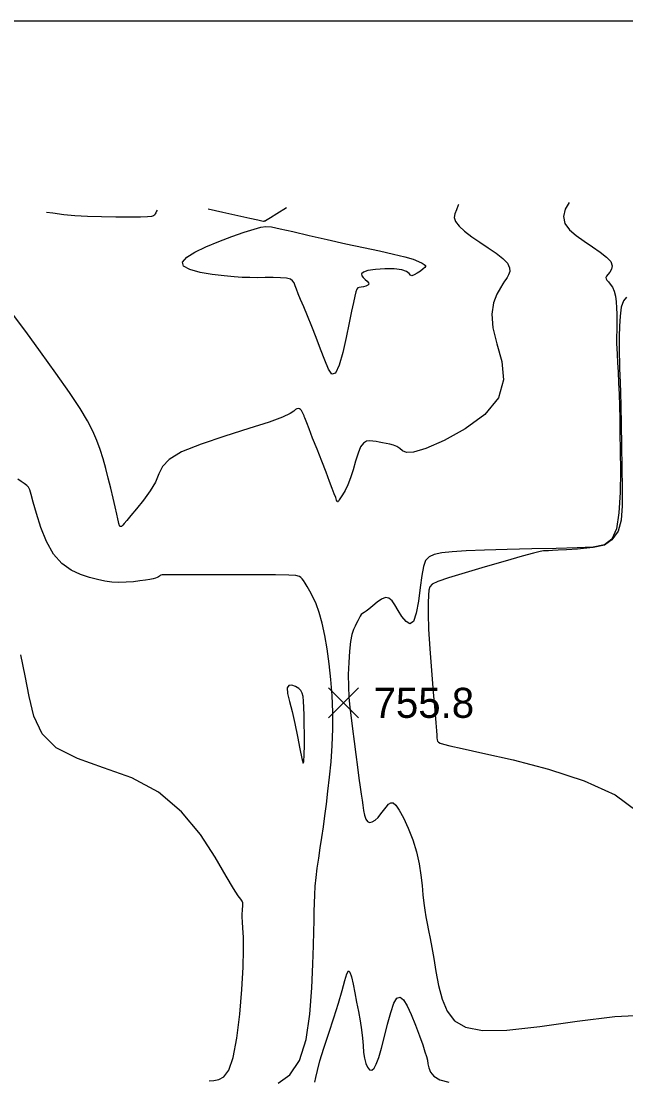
# Model space of a CAD drawing. Extents: x 2566142 to 2571431, y 418755 to 421584.
# Drawn here: x 2567467 to 2567768, y 421033 to 421562 of the extents above; entities that cross this region are included whole.
import ezdxf

# ---------------------------------------------------------------- set-up
doc = ezdxf.new("R2010")
doc.units = 0
for name, color, linetype in [('Contour_ADS_Minor', 7, 'Continuous'), ('Contour_ADS_Spot_Elevation', 7, 'Continuous'), ('Contour_ADS_State_Plane_Border', 7, 'Continuous')]:
    doc.layers.add(name, color=color, linetype=linetype)

# ---------------------------------------------------------------- blocks, each defined once
blk = doc.blocks.new('S750')
at = {"layer": 'Contour_ADS_Spot_Elevation'}
for p, q in [((-0.5, 0.498), (0.5, -0.498)), ((-0.498, -0.5), (0.498, 0.5))]:
    blk.add_line(p, q, dxfattribs=at)

msp = doc.modelspace()

# ---------------------------------------------------------------- linework, layer by layer
at = {"layer": 'Contour_ADS_Minor'}
for points in [[(2567684.84, 421470.12), (2567684.75, 421469.76), (2567683.81, 421467.47), (2567683.01, 421465.5), (2567682.72, 421463.62), (2567683.34, 421461.61), (2567685.11, 421459.31), (2567687.9, 421456.75), (2567691.42, 421454.03), (2567695.42, 421451.24), (2567699.59, 421448.47), (2567703.57, 421445.77), (2567706.93, 421443.2), (2567709.29, 421440.78), (2567710.36, 421438.56), (2567710.42, 421436.61), (2567709.87, 421434.96), (2567709.12, 421433.68), (2567708.47, 421432.74), (2567707.82, 421431.83), (2567706.97, 421430.55), (2567705.73, 421428.5), (2567704.02, 421425.35), (2567702.38, 421421.01), (2567701.46, 421415.44), (2567701.93, 421408.61), (2567704.04, 421400.58), (2567706.41, 421391.75), (2567707.26, 421382.6), (2567704.82, 421373.63), (2567697.95, 421365.3), (2567688.17, 421358.03), (2567677.63, 421352.24), (2567668.49, 421348.32), (2567662.39, 421346.51), (2567658.87, 421346.33), (2567656.95, 421347.13), (2567655.64, 421348.27), (2567654.15, 421349.2), (2567652.41, 421349.88), (2567650.55, 421350.38), (2567648.71, 421350.78), (2567646.96, 421351.13), (2567645.31, 421351.45), (2567643.71, 421351.73), (2567642.13, 421351.98), (2567640.53, 421352.13), (2567638.95, 421351.92), (2567637.42, 421351.01), (2567636, 421349.08), (2567634.72, 421345.93), (2567633.5, 421341.96), (2567632.3, 421337.67), (2567631.02, 421333.59), (2567629.63, 421330.13), (2567628.23, 421327.35), (2567626.95, 421325.2), (2567625.93, 421323.65), (2567625.26, 421322.62), (2567624.88, 421322.02), (2567624.69, 421321.73), (2567624.59, 421321.63), (2567624.49, 421321.66), (2567624.33, 421321.92), (2567624.04, 421322.56), (2567623.57, 421323.75), (2567622.86, 421325.62), (2567621.86, 421328.29), (2567620.5, 421331.86), (2567618.74, 421336.43), (2567616.58, 421341.97), (2567614.26, 421347.91), (2567612.05, 421353.52), (2567610.25, 421358.1), (2567609.08, 421361.11), (2567608.43, 421362.81), (2567608.13, 421363.62), (2567608, 421363.97), (2567607.91, 421364.24), (2567607.79, 421364.53), (2567607.65, 421364.88), (2567607.46, 421365.34), (2567607.21, 421365.92), (2567606.89, 421366.56), (2567606.5, 421367.19), (2567606.03, 421367.73), (2567605.47, 421368.1), (2567604.84, 421368.26), (2567604.17, 421368.16), (2567603.48, 421367.75), (2567602.63, 421366.99), (2567600.81, 421365.77), (2567597.04, 421363.98), (2567590.34, 421361.49), (2567580.24, 421358.26), (2567568.25, 421354.5), (2567556.38, 421350.51), (2567546.65, 421346.56), (2567540.52, 421342.86), (2567537.19, 421339.27), (2567535.32, 421335.56)], [(2567599.07, 421468.48), (2567594.27, 421465.46), (2567591.06, 421463.48), (2567589.31, 421462.41), (2567588.55, 421461.95), (2567588.3, 421461.82), (2567588.17, 421461.77), (2567588.06, 421461.74), (2567587.95, 421461.73), (2567587.84, 421461.7), (2567587.61, 421461.69), (2567586.75, 421461.82), (2567584.67, 421462.23), (2567580.76, 421463.09), (2567574.72, 421464.47), (2567567.33, 421466.13), (2567559.85, 421467.73)], [(2567740.11, 421471.18), (2567738.13, 421467.82), (2567737.16, 421464.12), (2567737.95, 421460.7), (2567740.24, 421457.54), (2567743.6, 421454.59), (2567747.56, 421451.76), (2567751.69, 421449.01), (2567755.56, 421446.36), (2567758.75, 421443.87), (2567760.84, 421441.59), (2567761.57, 421439.56), (2567761.25, 421437.81), (2567760.37, 421436.34), (2567759.39, 421435.19), (2567758.71, 421434.33), (2567758.4, 421433.66), (2567758.47, 421433.05), (2567758.89, 421432.37), (2567759.65, 421431.49), (2567760.6, 421430.33), (2567761.6, 421428.8), (2567762.48, 421426.83), (2567763.12, 421424.37), (2567763.53, 421421.54), (2567763.76, 421418.49), (2567763.86, 421415.38), (2567763.88, 421412.35), (2567763.84, 421409.49), (2567763.78, 421406.87), (2567763.73, 421404.56), (2567763.72, 421402.58), (2567763.74, 421400.62), (2567763.83, 421398.31), (2567763.99, 421395.28), (2567764.21, 421391.27), (2567764.48, 421386.44), (2567764.75, 421381.04), (2567764.99, 421375.34), (2567765.17, 421369.48), (2567765.3, 421363.15), (2567765.41, 421355.87), (2567765.52, 421347.22), (2567765.61, 421337.02), (2567765.48, 421326.26), (2567764.89, 421316.2), (2567763.6, 421308.12), (2567761.34, 421302.93), (2567757.65, 421300.17), (2567752.06, 421299.02), (2567744.09, 421298.66), (2567733.53, 421298.41), (2567721.43, 421298.15), (2567709.09, 421297.85), (2567697.83, 421297.54), (2567688.71, 421297.19), (2567681.68, 421296.75), (2567676.45, 421296.15), (2567672.69, 421295.34), (2567670.12, 421294.19), (2567668.43, 421292.34), (2567667.33, 421289.39), (2567666.52, 421284.92), (2567665.74, 421278.81), (2567664.86, 421272.06), (2567663.78, 421265.99), (2567662.38, 421261.88), (2567660.63, 421260.67), (2567658.65, 421261.81), (2567656.63, 421264.36), (2567654.75, 421267.4), (2567653.13, 421270.13), (2567651.66, 421272.23), (2567650.16, 421273.52), (2567648.44, 421273.81), (2567646.39, 421273.01), (2567644.18, 421271.49), (2567642.02, 421269.7), (2567640.15, 421268.11), (2567638.74, 421267.05), (2567637.71, 421266.41), (2567636.95, 421265.93), (2567636.34, 421265.38), (2567635.77, 421264.56), (2567635.2, 421263.5), (2567634.6, 421262.28), (2567633.94, 421260.98), (2567633.2, 421259.6), (2567632.42, 421257.87), (2567631.67, 421255.42), (2567630.99, 421251.91), (2567630.44, 421247.12), (2567630.05, 421241.43), (2567629.85, 421235.37), (2567629.87, 421229.46), (2567630.13, 421224.07), (2567630.61, 421218.98), (2567631.24, 421213.83), (2567631.98, 421208.25), (2567632.8, 421202.01), (2567633.63, 421195.49)], [(2567534.5, 421467.25), (2567534.17, 421466.75), (2567533.81, 421466.05), (2567533.47, 421465.39), (2567533.14, 421464.82), (2567532.69, 421464.4), (2567531.71, 421464.11), (2567529.68, 421463.93), (2567526.09, 421463.82), (2567520.65, 421463.77), (2567513.91, 421463.78), (2567506.66, 421463.89), (2567499.66, 421464.12), (2567493.48, 421464.48), (2567487.86, 421465.01), (2567482.34, 421465.72), (2567479.24, 421466.19)], [(2567768.67, 421423.85), (2567767.09, 421422.09), (2567766.06, 421418.8), (2567765.44, 421414.35), (2567765.12, 421409.31), (2567765, 421404.24), (2567764.97, 421399.59), (2567765.02, 421395.4), (2567765.11, 421391.61), (2567765.23, 421388.14), (2567765.37, 421384.84), (2567765.53, 421381.08), (2567765.7, 421376.17), (2567765.86, 421369.38), (2567766.03, 421360.31), (2567766.19, 421349.73), (2567766.34, 421338.74), (2567766.46, 421328.4), (2567766.49, 421319.6), (2567765.98, 421312.47), (2567764.44, 421306.92), (2567761.32, 421302.68), (2567757.74, 421299.98), (2567752.08, 421298.84), (2567750.42, 421298.72), (2567744.18, 421297.95), (2567738.65, 421297.62), (2567734.53, 421297.44), (2567731.7, 421297.33), (2567729.8, 421297.26), (2567728.49, 421297.22), (2567727.33, 421297.14), (2567725.55, 421296.82), (2567722.27, 421296), (2567716.63, 421294.45), (2567708.17, 421292.05), (2567698.13, 421289.13), (2567688.14, 421286.17), (2567679.86, 421283.65), (2567674.51, 421281.86), (2567671.66, 421280.54), (2567670.48, 421279.25), (2567670.1, 421277.55), (2567669.86, 421275.02), (2567669.68, 421271.22), (2567669.68, 421265.73), (2567669.95, 421258.14), (2567670.54, 421248.31), (2567671.34, 421237.35), (2567672.2, 421226.65), (2567672.95, 421217.62), (2567673.47, 421211.3), (2567673.78, 421207.35), (2567673.96, 421205.07), (2567674.06, 421203.77), (2567674.17, 421202.86), (2567674.4, 421202.15)], [(2567535.32, 421335.56), (2567533.57, 421331.53), (2567530.93, 421327.06), (2567527.62, 421322.48), (2567524.22, 421318.23), (2567521.3, 421314.74), (2567519.27, 421312.34), (2567518.04, 421310.87), (2567517.37, 421310.07), (2567517.02, 421309.66), (2567516.79, 421309.43), (2567516.61, 421309.31), (2567516.48, 421309.26), (2567516.35, 421309.26), (2567516.21, 421309.29), (2567516.07, 421309.34), (2567515.93, 421309.42), (2567515.81, 421309.53), (2567515.72, 421309.66), (2567515.64, 421309.84), (2567515.58, 421310.08), (2567515.51, 421310.4), (2567515.42, 421310.85), (2567515.25, 421311.67), (2567514.92, 421313.15), (2567514.36, 421315.57), (2567513.53, 421319.11), (2567512.48, 421323.51), (2567511.29, 421328.42), (2567510.05, 421333.47), (2567508.8, 421338.36), (2567507.51, 421343.09), (2567506.08, 421347.7), (2567504.44, 421352.25), (2567502.44, 421356.87), (2567499.76, 421362.02), (2567496, 421368.28), (2567490.77, 421376.18), (2567483.91, 421385.97), (2567476.26, 421396.59), (2567468.89, 421406.7), (2567462.86, 421414.93)], [(2567528.72, 421282.54), (2567525.9, 421282.13), (2567522.6, 421281.75), (2567519.04, 421281.48), (2567515.43, 421281.4), (2567511.91, 421281.58), (2567508.4, 421282.05), (2567504.71, 421282.82), (2567500.68, 421283.91), (2567496.21, 421285.39), (2567491.53, 421287.58), (2567486.95, 421290.84), (2567482.77, 421295.53), (2567479.24, 421301.79), (2567476.39, 421308.87), (2567474.19, 421315.76), (2567472.61, 421321.5), (2567471.58, 421325.35), (2567470.88, 421327.63), (2567470.25, 421328.91), (2567469.43, 421329.79), (2567468.2, 421330.73), (2567466.65, 421331.82), (2567464.88, 421333.04)], [(2567594.84, 421031.4), (2567600.6, 421035.53), (2567605.48, 421042.6), (2567608.79, 421053.11), (2567610.74, 421065.77), (2567611.73, 421078.89), (2567612.19, 421090.76), (2567612.47, 421100.05), (2567612.66, 421107.06), (2567612.78, 421112.49), (2567612.87, 421117.03), (2567612.97, 421121.27), (2567613.11, 421125.44), (2567613.35, 421129.67), (2567613.75, 421134.09), (2567614.34, 421138.79), (2567615.07, 421143.74), (2567615.87, 421148.86), (2567616.68, 421154.08), (2567617.45, 421159.37), (2567618.19, 421164.86), (2567618.93, 421170.72), (2567619.7, 421177.14), (2567620.52, 421184.23), (2567621.28, 421191.88), (2567621.88, 421199.93), (2567622.21, 421208.21), (2567622.19, 421216.58), (2567621.83, 421224.88), (2567621.19, 421233), (2567620.33, 421240.81), (2567619.29, 421248.16), (2567618.1, 421254.95), (2567616.76, 421261.05), (2567615.31, 421266.33), (2567613.76, 421270.72), (2567612.21, 421274.28), (2567610.72, 421277.11), (2567609.41, 421279.33), (2567608.34, 421281.02), (2567607.47, 421282.29), (2567606.76, 421283.22), (2567606.15, 421283.91), (2567605.44, 421284.42), (2567603.75, 421284.8), (2567600.1, 421285.05), (2567593.45, 421285.18), (2567583.31, 421285.22), (2567571.16, 421285.2), (2567559.02, 421285.15), (2567548.87, 421285.12), (2567542.22, 421285.13), (2567538.59, 421285.15), (2567536.97, 421285.13), (2567536.39, 421285.04), (2567536.01, 421284.84), (2567535.62, 421284.56), (2567535.14, 421284.23), (2567534.52, 421283.89), (2567533.68, 421283.57), (2567532.51, 421283.24), (2567530.9, 421282.91), (2567528.72, 421282.54)], [(2567560.47, 421032.47), (2567562.76, 421032.68), (2567565.23, 421033.09), (2567567.77, 421034.5), (2567570.23, 421037.87), (2567572.45, 421044.15), (2567574.29, 421053.86), (2567575.73, 421065.74), (2567576.76, 421078.12), (2567577.36, 421089.29), (2567577.56, 421097.94), (2567577.48, 421104.23), (2567577.25, 421108.69), (2567577.02, 421111.86), (2567576.92, 421114.22), (2567576.92, 421115.99), (2567576.99, 421117.35), (2567577.1, 421118.48), (2567577.21, 421119.52), (2567577.25, 421120.49), (2567577.16, 421121.41), (2567576.85, 421122.25), (2567576.22, 421123.19), (2567574.92, 421124.97), (2567572.6, 421128.52), (2567568.87, 421134.76), (2567563.4, 421144.16), (2567556.04, 421155.44), (2567546.69, 421166.87), (2567535.22, 421176.71), (2567521.82, 421183.76), (2567507.77, 421188.87), (2567494.66, 421193.4), (2567484.05, 421198.72), (2567477.06, 421205.87), (2567472.96, 421214.63), (2567470.56, 421224.47), (2567468.69, 421234.83), (2567466.4, 421245.17)], [(2567674.4, 421202.15), (2567674.88, 421201.6), (2567675.74, 421201.12), (2567677.29, 421200.61), (2567680.56, 421199.81), (2567686.75, 421198.44), (2567697.05, 421196.18), (2567712.04, 421192.8), (2567729.76, 421188.21), (2567747.62, 421182.4), (2567763.01, 421175.34), (2567774, 421167.1)], [(2567633.63, 421195.49), (2567634.44, 421189.19), (2567635.16, 421183.62), (2567635.76, 421179.17), (2567636.26, 421175.65), (2567636.69, 421172.74), (2567637.08, 421170.11), (2567637.47, 421167.55), (2567637.93, 421165.17), (2567638.54, 421163.23), (2567639.38, 421161.95), (2567640.48, 421161.5), (2567641.8, 421161.79), (2567643.24, 421162.7), (2567644.7, 421164.08), (2567646.12, 421165.77), (2567647.46, 421167.57), (2567648.72, 421169.25), (2567649.91, 421170.6), (2567651.03, 421171.37), (2567652.21, 421171.33), (2567653.58, 421170.2), (2567655.29, 421167.74), (2567657.41, 421163.8), (2567659.74, 421158.7), (2567661.99, 421152.9), (2567663.88, 421146.82), (2567665.23, 421140.87), (2567666.1, 421135.21), (2567666.68, 421129.99), (2567667.1, 421125.33), (2567667.53, 421121.29), (2567667.99, 421117.71), (2567668.52, 421114.38), (2567669.14, 421111.07), (2567669.87, 421107.57), (2567670.69, 421103.64), (2567671.59, 421099.04), (2567672.55, 421093.56), (2567673.59, 421087.09), (2567674.91, 421080.13), (2567676.72, 421073.31), (2567679.26, 421067.24), (2567682.87, 421062.48), (2567688.39, 421059.24), (2567696.77, 421057.64), (2567708.96, 421057.8), (2567725.35, 421059.66), (2567744.13, 421062.3), (2567762.91, 421064.63), (2567779.3, 421065.54)], [(2567617.72, 421048.88), (2567620.16, 421056.24), (2567622.71, 421063.92), (2567625, 421071.24), (2567626.78, 421077.6), (2567628.11, 421082.62), (2567629.11, 421086.02), (2567629.93, 421087.48), (2567630.69, 421086.84), (2567631.45, 421084.47), (2567632.23, 421080.86), (2567633.09, 421076.51), (2567634.02, 421071.86), (2567634.97, 421067.12), (2567635.82, 421062.44), (2567636.49, 421057.97), (2567636.91, 421053.85), (2567637.19, 421050.09), (2567637.47, 421046.73), (2567637.9, 421043.75), (2567638.57, 421041.2), (2567639.45, 421039.25), (2567640.48, 421038.08), (2567641.58, 421037.87), (2567642.69, 421038.78), (2567643.84, 421040.9), (2567645.07, 421044.24), (2567646.4, 421048.86), (2567647.86, 421054.65), (2567649.41, 421060.88), (2567651, 421066.69), (2567652.58, 421071.22), (2567654.12, 421073.76), (2567655.68, 421074.31), (2567657.33, 421073), (2567659.18, 421070.01), (2567661.24, 421065.57), (2567663.36, 421060.34), (2567665.35, 421055.05), (2567666.98, 421050.44), (2567668.12, 421047.05), (2567668.84, 421044.65), (2567669.29, 421042.77), (2567669.62, 421040.99), (2567670.01, 421038.97), (2567670.83, 421036.83), (2567672.52, 421034.79), (2567675.51, 421033.07), (2567680.05, 421031.83)], [(2567613.22, 421031.86), (2567613.66, 421034.21), (2567614.41, 421037.67), (2567615.72, 421042.52), (2567617.72, 421048.88)]]:
    msp.add_lwpolyline(points, dxfattribs=at)
for points in [[(2567558.84, 421449.04), (2567565.22, 421451.67), (2567571.8, 421454.13), (2567577.89, 421456.25), (2567582.81, 421457.87), (2567586.16, 421458.87), (2567588.72, 421459.22), (2567591.58, 421458.94), (2567595.81, 421458.05), (2567602.2, 421456.59), (2567610.3, 421454.72), (2567619.36, 421452.65), (2567628.64, 421450.57), (2567637.47, 421448.65), (2567645.5, 421446.93), (2567652.45, 421445.37), (2567658.07, 421443.99), (2567662.17, 421442.77), (2567664.96, 421441.72), (2567666.72, 421440.85), (2567667.75, 421440.17), (2567668.3, 421439.66), (2567668.39, 421439.22), (2567668.01, 421438.69), (2567667.13, 421437.95), (2567665.8, 421436.92), (2567664.24, 421435.82), (2567662.73, 421434.94), (2567661.55, 421434.56), (2567660.85, 421434.89), (2567660.18, 421435.69), (2567658.95, 421436.67), (2567656.6, 421437.49), (2567652.77, 421437.92), (2567648.08, 421437.96), (2567643.41, 421437.67), (2567639.63, 421437.12), (2567637.38, 421436.39), (2567636.5, 421435.51), (2567636.61, 421434.57), (2567637.33, 421433.6), (2567638.31, 421432.67), (2567639.27, 421431.79), (2567639.96, 421431.01), (2567640.13, 421430.34), (2567639.62, 421429.8), (2567638.61, 421429.39), (2567637.39, 421429.09), (2567636.23, 421428.89), (2567635.34, 421428.75), (2567634.68, 421428.47), (2567634.16, 421427.81), (2567633.66, 421426.53), (2567633.1, 421424.42), (2567632.39, 421421.27), (2567631.49, 421416.86), (2567630.32, 421411), (2567628.85, 421403.75), (2567627.16, 421396.23), (2567625.34, 421389.82), (2567623.5, 421385.89), (2567621.71, 421385.43), (2567619.92, 421387.91), (2567618.06, 421392.38), (2567616.06, 421397.9), (2567613.88, 421403.66), (2567611.64, 421409.26), (2567609.49, 421414.47), (2567607.59, 421419), (2567606.05, 421422.66), (2567604.85, 421425.54), (2567603.95, 421427.79), (2567603.28, 421429.55), (2567602.76, 421430.95), (2567602.09, 421432.03), (2567600.95, 421432.81), (2567599.01, 421433.32), (2567596.07, 421433.58), (2567592.39, 421433.65), (2567588.36, 421433.63), (2567584.37, 421433.59), (2567580.66, 421433.6), (2567576.95, 421433.71), (2567572.84, 421433.99), (2567567.91, 421434.47), (2567561.99, 421435.21), (2567555.91, 421436.24), (2567550.74, 421437.59), (2567547.55, 421439.32), (2567547.14, 421441.41), (2567549.25, 421443.8), (2567553.33, 421446.38), (2567558.84, 421449.04)], [(2567605.09, 421228.49), (2567603.49, 421229.48), (2567601.73, 421230.09), (2567600.23, 421229.96), (2567599.4, 421228.69), (2567599.53, 421226), (2567600.43, 421222.02), (2567601.77, 421216.94), (2567603.25, 421210.97), (2567604.58, 421204.45), (2567605.71, 421198.28), (2567606.61, 421193.52), (2567607.28, 421191.2), (2567607.7, 421192.04), (2567607.91, 421195.37), (2567607.99, 421200.21), (2567607.97, 421205.58), (2567607.91, 421210.63), (2567607.82, 421215.13), (2567607.69, 421218.98), (2567607.53, 421222.09), (2567607.3, 421224.42), (2567606.91, 421226.12), (2567606.22, 421227.41), (2567605.09, 421228.49)]]:
    msp.add_lwpolyline(points, close=True, dxfattribs=at)
at = {"layer": 'Contour_ADS_State_Plane_Border'}
msp.add_lwpolyline([(2566164.43, 418777.5), (2571407.81, 418777.5), (2571407.81, 421561.67), (2566164.43, 421561.67), (2566164.43, 418777.5)], close=True, dxfattribs=at)

# ---------------------------------------------------------------- block references
at = {"layer": 'Contour_ADS_Spot_Elevation', "xscale": 15, "yscale": 15}
msp.add_blockref('S750', (2567627.45, 421221.27), dxfattribs=at)

# ---------------------------------------------------------------- texts
at = {"layer": 'Contour_ADS_Spot_Elevation'}
msp.add_text('755.8', height=15, dxfattribs=at).set_placement((2567642.45, 421213.77))

doc.saveas('drawing.dxf')
